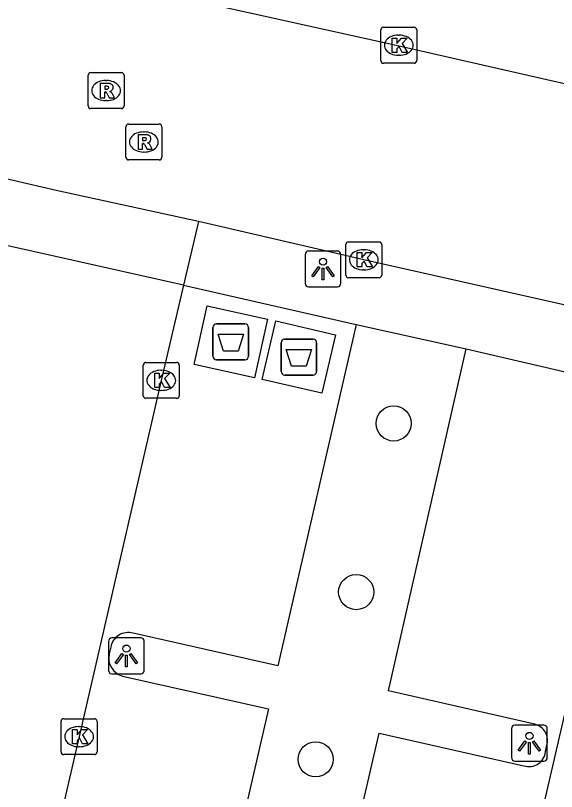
# Model space of a CAD drawing. Extents: x 162172 to 163187, y 382874 to 383684.
# Drawn here: x 162305.06 to 162320.11, y 383114.04 to 383135.64 of the extents above; entities that cross this region are included whole.
import ezdxf

# ---------------------------------------------------------------- set-up
doc = ezdxf.new("R2010")
doc.units = 0
for name, color, linetype in [('IMGEO_Afval_apart_plaats', 7, 'Continuous'), ('IMGEO_Boom', 7, 'Continuous'), ('IMGEO_Kolk', 7, 'Continuous'), ('IMGEO_Lichtpunt', 7, 'Continuous'), ('IMGEO_Rijbaan_lokaal_open', 7, 'Continuous'), ('IMGEO_Rioolput', 7, 'Continuous'), ('IMGEO_Voetpad_gesloten', 7, 'Continuous'), ('IMGEO_Voetpad_open', 7, 'Continuous')]:
    doc.layers.add(name, color=color, linetype=linetype)

msp = doc.modelspace()

# ---------------------------------------------------------------- linework, layer by layer
at = {"layer": 'IMGEO_Afval_apart_plaats'}
for p, q in [((162310.552, 383126.158), (162310.552, 383126.958)), ((162310.552, 383126.958), (162310.552, 383126.158)), ((162310.652, 383127.058), (162311.442, 383127.058)), ((162311.442, 383127.058), (162310.652, 383127.058)), ((162311.542, 383126.958), (162311.542, 383126.158)), ((162311.542, 383126.158), (162311.542, 383126.958)), ((162312.447, 383125.735), (162312.447, 383126.535)), ((162312.447, 383126.535), (162312.447, 383125.735)), ((162312.547, 383126.635), (162313.337, 383126.635)), ((162313.337, 383126.635), (162312.547, 383126.635)), ((162313.437, 383126.535), (162313.437, 383125.735)), ((162313.437, 383125.735), (162313.437, 383126.535)), ((162311.442, 383126.058), (162310.652, 383126.058)), ((162310.652, 383126.058), (162311.442, 383126.058)), ((162313.337, 383125.635), (162312.547, 383125.635)), ((162312.547, 383125.635), (162313.337, 383125.635))]:
    msp.add_line(p, q, dxfattribs=at)
for points in [[(162310.695, 383126.772), (162311.399, 383126.772), (162311.25, 383126.302), (162310.844, 383126.302), (162310.695, 383126.772)], [(162312.59, 383126.349), (162313.294, 383126.349), (162313.145, 383125.879), (162312.739, 383125.879), (162312.59, 383126.349)]]:
    msp.add_lwpolyline(points, dxfattribs=at)
for centre, start, end in [((162310.652, 383126.958), 90, 180), ((162310.652, 383126.958), 90, 180), ((162311.442, 383126.958), 0, 90), ((162311.442, 383126.958), 360, 90), ((162312.547, 383126.535), 90, 180), ((162312.547, 383126.535), 90, 180), ((162313.337, 383126.535), 0, 90), ((162313.337, 383126.535), 360, 90), ((162310.652, 383126.158), 180, 270), ((162310.652, 383126.158), 180, 270), ((162311.442, 383126.158), 270, 0), ((162311.442, 383126.158), 270, 0), ((162312.547, 383125.735), 180, 270), ((162312.547, 383125.735), 180, 270), ((162313.337, 383125.735), 270, 0), ((162313.337, 383125.735), 270, 0)]:
    msp.add_arc(centre, 0.1, start, end, dxfattribs=at)
at = {"layer": 'IMGEO_Boom'}
for centre in [(162315.582, 383124.287), (162314.538, 383119.593), (162313.409, 383114.937)]:
    msp.add_circle(centre, 0.489, dxfattribs=at)
at = {"layer": 'IMGEO_Kolk'}
for p, q in [((162315.222, 383134.388), (162315.222, 383135.24)), ((162315.297, 383135.314), (162316.149, 383135.314)), ((162316.223, 383135.24), (162316.223, 383134.388)), ((162315.71, 383135.094), (162315.735, 383135.094)), ((162315.733, 383134.534), (162315.708, 383134.534)), ((162316.149, 383134.314), (162315.297, 383134.314)), ((162314.323, 383129.344), (162315.175, 383129.344)), ((162314.248, 383128.418), (162314.248, 383129.27)), ((162314.736, 383129.124), (162314.761, 383129.124)), ((162315.249, 383129.27), (162315.249, 383128.418)), ((162314.759, 383128.564), (162314.734, 383128.564)), ((162315.175, 383128.344), (162314.323, 383128.344)), ((162308.612, 383125.061), (162308.612, 383125.913)), ((162308.687, 383125.987), (162309.539, 383125.987)), ((162309.613, 383125.913), (162309.613, 383125.061)), ((162309.1, 383125.767), (162309.125, 383125.767)), ((162309.123, 383125.207), (162309.098, 383125.207)), ((162309.539, 383124.987), (162308.687, 383124.987)), ((162306.325, 383115.144), (162306.325, 383115.996)), ((162306.4, 383116.07), (162307.252, 383116.07)), ((162307.326, 383115.996), (162307.326, 383115.144)), ((162306.813, 383115.85), (162306.838, 383115.85)), ((162306.836, 383115.29), (162306.811, 383115.29)), ((162307.252, 383115.07), (162306.4, 383115.07))]:
    msp.add_line(p, q, dxfattribs=at)
for points in [[(162315.222, 383134.388), (162315.222, 383135.24)], [(162315.297, 383135.314), (162316.149, 383135.314)], [(162316.223, 383135.24), (162316.223, 383134.388)], [(162315.543, 383135.014), (162315.666, 383135.014), (162315.666, 383134.863), (162315.796, 383135.014), (162315.96, 383135.014), (162315.814, 383134.863), (162315.967, 383134.614), (162315.815, 383134.614), (162315.73, 383134.778), (162315.666, 383134.711), (162315.666, 383134.614), (162315.543, 383134.614), (162315.543, 383135.014)], [(162316.149, 383134.314), (162315.297, 383134.314)], [(162314.323, 383129.344), (162315.175, 383129.344)], [(162314.248, 383128.418), (162314.248, 383129.27)], [(162315.249, 383129.27), (162315.249, 383128.418)], [(162314.569, 383129.044), (162314.692, 383129.044), (162314.692, 383128.893), (162314.822, 383129.044), (162314.986, 383129.044), (162314.84, 383128.893), (162314.993, 383128.644), (162314.841, 383128.644), (162314.756, 383128.808), (162314.692, 383128.741), (162314.692, 383128.644), (162314.569, 383128.644), (162314.569, 383129.044)], [(162315.175, 383128.344), (162314.323, 383128.344)], [(162308.612, 383125.061), (162308.612, 383125.913)], [(162308.687, 383125.987), (162309.539, 383125.987)], [(162309.613, 383125.913), (162309.613, 383125.061)], [(162308.933, 383125.687), (162309.056, 383125.687), (162309.056, 383125.536), (162309.186, 383125.687), (162309.35, 383125.687), (162309.204, 383125.536), (162309.357, 383125.287), (162309.205, 383125.287), (162309.12, 383125.451), (162309.056, 383125.384), (162309.056, 383125.287), (162308.933, 383125.287), (162308.933, 383125.687)], [(162309.539, 383124.987), (162308.687, 383124.987)], [(162306.325, 383115.144), (162306.325, 383115.996)], [(162306.4, 383116.07), (162307.252, 383116.07)], [(162307.326, 383115.996), (162307.326, 383115.144)], [(162306.646, 383115.77), (162306.769, 383115.77), (162306.769, 383115.619), (162306.899, 383115.77), (162307.063, 383115.77), (162306.917, 383115.619), (162307.07, 383115.37), (162306.918, 383115.37), (162306.833, 383115.534), (162306.769, 383115.467), (162306.769, 383115.37), (162306.646, 383115.37), (162306.646, 383115.77)], [(162307.252, 383115.07), (162306.4, 383115.07)]]:
    msp.add_lwpolyline(points, dxfattribs=at)
for centre, start, end in [((162315.299, 383135.238), 91.552, 178.448), ((162315.299, 383135.238), 91.552, 178.448), ((162316.147, 383135.238), 1.552, 88.448), ((162316.147, 383135.238), 1.552, 88.448), ((162315.299, 383134.39), 181.552, 268.448), ((162315.299, 383134.39), 181.552, 268.448), ((162316.147, 383134.39), 271.552, 358.448), ((162316.147, 383134.39), 271.552, 358.448), ((162314.325, 383129.268), 91.552, 178.448), ((162314.325, 383129.268), 91.552, 178.448), ((162315.173, 383129.268), 1.552, 88.448), ((162315.173, 383129.268), 1.552, 88.448), ((162314.325, 383128.42), 181.552, 268.448), ((162314.325, 383128.42), 181.552, 268.448), ((162315.173, 383128.42), 271.552, 358.448), ((162315.173, 383128.42), 271.552, 358.448), ((162308.689, 383125.911), 91.552, 178.448), ((162308.689, 383125.911), 91.552, 178.448), ((162309.537, 383125.911), 1.552, 88.448), ((162309.537, 383125.911), 1.552, 88.448), ((162308.689, 383125.063), 181.552, 268.448), ((162308.689, 383125.063), 181.552, 268.448), ((162309.537, 383125.063), 271.552, 358.448), ((162309.537, 383125.063), 271.552, 358.448), ((162306.402, 383115.994), 91.552, 178.448), ((162306.402, 383115.994), 91.552, 178.448), ((162307.25, 383115.994), 1.552, 88.448), ((162307.25, 383115.994), 1.552, 88.448), ((162306.402, 383115.146), 181.552, 268.448), ((162306.402, 383115.146), 181.552, 268.448), ((162307.25, 383115.146), 271.552, 358.448), ((162307.25, 383115.146), 271.552, 358.448)]:
    msp.add_arc(centre, 0.0765, start, end, dxfattribs=at)
for centre, major_axis, ratio, start_param, end_param in [((162315.709, 383134.814), (-0.387, 0.002), 0.722429, 4.712389, 7.853982), ((162315.734, 383134.814), (-0.39, 0.002), 0.717154, 1.570796, 4.712389), ((162314.735, 383128.844), (-0.387, 0.002), 0.722429, 4.712389, 7.853982), ((162314.76, 383128.844), (-0.39, 0.002), 0.717154, 1.570796, 4.712389), ((162309.099, 383125.487), (-0.387, 0.002), 0.722429, 4.712389, 7.853982), ((162309.124, 383125.487), (-0.39, 0.002), 0.717154, 1.570796, 4.712389), ((162306.812, 383115.57), (-0.387, 0.002), 0.722429, 4.712389, 7.853982), ((162306.837, 383115.57), (-0.39, 0.002), 0.717154, 1.570796, 4.712389)]:
    msp.add_ellipse(centre, major_axis=major_axis, ratio=ratio, start_param=start_param, end_param=end_param, dxfattribs=at)
at = {"layer": 'IMGEO_Lichtpunt'}
for p, q in [((162313.116, 383128.992), (162313.116, 383128.185)), ((162313.116, 383128.992), (162313.116, 383128.185)), ((162314.018, 383129.087), (162313.21, 383129.087)), ((162314.018, 383129.087), (162313.21, 383129.087)), ((162314.112, 383128.185), (162314.112, 383128.992)), ((162314.112, 383128.185), (162314.112, 383128.992)), ((162313.21, 383128.091), (162314.018, 383128.091)), ((162313.21, 383128.091), (162314.018, 383128.091)), ((162308.547, 383118.318), (162307.739, 383118.318)), ((162308.547, 383118.318), (162307.739, 383118.318)), ((162307.645, 383118.223), (162307.645, 383117.416)), ((162307.645, 383118.223), (162307.645, 383117.416)), ((162308.641, 383117.416), (162308.641, 383118.223)), ((162308.641, 383117.416), (162308.641, 383118.223)), ((162307.739, 383117.322), (162308.547, 383117.322)), ((162307.739, 383117.322), (162308.547, 383117.322)), ((162318.86, 383115.793), (162318.86, 383114.986)), ((162318.86, 383115.793), (162318.86, 383114.986)), ((162319.762, 383115.888), (162318.954, 383115.888)), ((162319.762, 383115.888), (162318.954, 383115.888)), ((162319.856, 383114.986), (162319.856, 383115.793)), ((162319.856, 383114.986), (162319.856, 383115.793)), ((162318.954, 383114.892), (162319.762, 383114.892)), ((162318.954, 383114.892), (162319.762, 383114.892))]:
    msp.add_line(p, q, dxfattribs=at)
for points in [[(162313.49, 383128.656), (162313.529, 383128.628), (162313.341, 383128.366), (162313.303, 383128.393), (162313.49, 383128.656)], [(162313.592, 383128.608), (162313.639, 383128.608), (162313.639, 383128.286), (162313.592, 383128.286), (162313.592, 383128.608)], [(162313.702, 383128.628), (162313.74, 383128.655), (162313.927, 383128.393), (162313.888, 383128.365), (162313.702, 383128.628)], [(162308.019, 383117.887), (162308.058, 383117.859), (162307.87, 383117.597), (162307.832, 383117.624), (162308.019, 383117.887)], [(162308.231, 383117.859), (162308.269, 383117.886), (162308.456, 383117.624), (162308.417, 383117.596), (162308.231, 383117.859)], [(162308.121, 383117.839), (162308.168, 383117.839), (162308.168, 383117.517), (162308.121, 383117.517), (162308.121, 383117.839)], [(162319.234, 383115.457), (162319.273, 383115.429), (162319.085, 383115.167), (162319.047, 383115.194), (162319.234, 383115.457)], [(162319.336, 383115.409), (162319.383, 383115.409), (162319.383, 383115.087), (162319.336, 383115.087), (162319.336, 383115.409)], [(162319.446, 383115.429), (162319.484, 383115.456), (162319.671, 383115.194), (162319.632, 383115.166), (162319.446, 383115.429)]]:
    msp.add_lwpolyline(points, dxfattribs=at)
for centre in [(162313.615, 383128.79), (162308.144, 383118.021), (162319.359, 383115.591)]:
    msp.add_circle(centre, 0.0994, dxfattribs=at)
for centre, start, end in [((162313.21, 383128.992), 90, 180), ((162313.21, 383128.992), 90, 180), ((162314.018, 383128.992), 0, 90), ((162314.018, 383128.992), 0, 90), ((162313.21, 383128.185), 180, 270), ((162313.21, 383128.185), 180, 270), ((162314.018, 383128.185), 270, 0), ((162314.018, 383128.185), 270, 360), ((162307.739, 383118.223), 90, 180), ((162307.739, 383118.223), 90, 180), ((162308.547, 383118.223), 0, 90), ((162308.547, 383118.223), 0, 90), ((162307.739, 383117.416), 180, 270), ((162307.739, 383117.416), 180, 270), ((162308.547, 383117.416), 270, 0), ((162308.547, 383117.416), 270, 360), ((162318.954, 383115.793), 90, 180), ((162318.954, 383115.793), 90, 180), ((162319.762, 383115.793), 0, 90), ((162319.762, 383115.793), 0, 90), ((162318.954, 383114.986), 180, 270), ((162318.954, 383114.986), 180, 270), ((162319.762, 383114.986), 270, 0), ((162319.762, 383114.986), 270, 360)]:
    msp.add_arc(centre, 0.0946, start, end, dxfattribs=at)
at = {"layer": 'IMGEO_Rijbaan_lokaal_open'}
for points in [[(162310.489, 383135.954), (162315.736, 383134.794), (162332.866, 383130.889), (162335.861, 383130.194)], [(162310.151, 383129.913), (162306.191, 383130.77), (162304.183, 383131.235)], [(162310.151, 383129.913), (162309.734, 383128.137)], [(162322.791, 383127.03), (162314.749, 383128.846), (162310.151, 383129.913)], [(162309.734, 383128.137), (162303.755, 383129.476)], [(162309.734, 383128.137), (162309.113, 383125.487), (162306.825, 383115.571), (162305.095, 383108.091)], [(162317.848, 383105.193), (162319.597, 383112.949), (162321.822, 383122.569), (162322.393, 383125.252)]]:
    msp.add_lwpolyline(points, dxfattribs=at)
at = {"layer": 'IMGEO_Rioolput'}
for p, q in [((162307.077, 383133.126), (162307.077, 383133.978)), ((162307.152, 383134.052), (162308.004, 383134.052)), ((162308.078, 383133.978), (162308.078, 383133.126)), ((162307.565, 383133.832), (162307.59, 383133.832)), ((162307.588, 383133.272), (162307.563, 383133.272)), ((162308.004, 383133.052), (162307.152, 383133.052)), ((162308.204, 383132.622), (162309.056, 383132.622)), ((162308.129, 383131.696), (162308.129, 383132.548)), ((162308.617, 383132.402), (162308.642, 383132.402)), ((162309.13, 383132.548), (162309.13, 383131.696)), ((162308.64, 383131.842), (162308.615, 383131.842)), ((162309.056, 383131.622), (162308.204, 383131.622))]:
    msp.add_line(p, q, dxfattribs=at)
for points in [[(162307.077, 383133.126), (162307.077, 383133.978)], [(162307.152, 383134.052), (162308.004, 383134.052)], [(162308.078, 383133.978), (162308.078, 383133.126)], [(162307.666, 383133.75), (162307.414, 383133.752), (162307.414, 383133.352)], [(162307.592, 383133.671), (162307.538, 383133.671), (162307.538, 383133.59)], [(162307.414, 383133.352), (162307.538, 383133.352), (162307.538, 383133.514), (162307.549, 383133.514)], [(162307.538, 383133.59), (162307.59, 383133.59)], [(162307.596, 383133.485), (162307.667, 383133.352), (162307.807, 383133.352), (162307.742, 383133.478)], [(162308.004, 383133.052), (162307.152, 383133.052)], [(162308.204, 383132.622), (162309.056, 383132.622)], [(162308.129, 383131.696), (162308.129, 383132.548)], [(162309.13, 383132.548), (162309.13, 383131.696)], [(162308.718, 383132.32), (162308.466, 383132.322), (162308.466, 383131.922)], [(162308.644, 383132.241), (162308.59, 383132.241), (162308.59, 383132.16)], [(162308.59, 383132.16), (162308.642, 383132.16)], [(162308.466, 383131.922), (162308.59, 383131.922), (162308.59, 383132.084), (162308.601, 383132.084)], [(162308.648, 383132.055), (162308.719, 383131.922), (162308.859, 383131.922), (162308.794, 383132.048)], [(162309.056, 383131.622), (162308.204, 383131.622)]]:
    msp.add_lwpolyline(points, dxfattribs=at)
for centre, radius, start, end in [((162307.154, 383133.976), 0.0765, 91.552, 178.448), ((162307.154, 383133.976), 0.0765, 91.552, 178.448), ((162308.002, 383133.976), 0.0765, 1.552, 88.448), ((162308.002, 383133.976), 0.0765, 1.552, 88.448), ((162307.598, 383133.575), 0.0964, 77.0061, 93.1865), ((162307.612, 383133.632), 0.0378, 276.6634, 79.6772), ((162307.665, 383133.64), 0.109, 350.3612, 89.416), ((162307.548, 383133.461), 0.0533, 26.0293, 88.6989), ((162307.574, 383133.779), 0.19, 274.7715, 282.9687), ((162307.663, 383133.64), 0.112, 277.5842, 350.9817), ((162307.647, 383133.425), 0.108, 29.5134, 73.7905), ((162307.154, 383133.128), 0.0765, 181.552, 268.448), ((162307.154, 383133.128), 0.0765, 181.552, 268.448), ((162308.002, 383133.128), 0.0765, 271.552, 358.448), ((162308.002, 383133.128), 0.0765, 271.552, 358.448), ((162308.206, 383132.546), 0.0765, 91.552, 178.448), ((162308.206, 383132.546), 0.0765, 91.552, 178.448), ((162309.054, 383132.546), 0.0765, 1.552, 88.448), ((162309.054, 383132.546), 0.0765, 1.552, 88.448), ((162308.626, 383132.349), 0.19, 274.7715, 282.9687), ((162308.65, 383132.145), 0.0964, 77.0061, 93.1865), ((162308.664, 383132.202), 0.0378, 276.6634, 79.6772), ((162308.717, 383132.21), 0.109, 350.3612, 89.416), ((162308.715, 383132.21), 0.112, 277.5842, 350.9817), ((162308.6, 383132.031), 0.0533, 26.0293, 88.6989), ((162308.699, 383131.995), 0.108, 29.5134, 73.7905), ((162308.206, 383131.698), 0.0765, 181.552, 268.448), ((162308.206, 383131.698), 0.0765, 181.552, 268.448), ((162309.054, 383131.698), 0.0765, 271.552, 358.448), ((162309.054, 383131.698), 0.0765, 271.552, 358.448)]:
    msp.add_arc(centre, radius, start, end, dxfattribs=at)
for centre, major_axis, ratio, start_param, end_param in [((162307.564, 383133.552), (-0.387, 0.002), 0.722429, 4.712389, 7.853982), ((162307.589, 383133.552), (-0.39, 0.002), 0.717154, 1.570796, 4.712389), ((162308.616, 383132.122), (-0.387, 0.002), 0.722429, 4.712389, 7.853982), ((162308.641, 383132.122), (-0.39, 0.002), 0.717154, 1.570796, 4.712389)]:
    msp.add_ellipse(centre, major_axis=major_axis, ratio=ratio, start_param=start_param, end_param=end_param, dxfattribs=at)
at = {"layer": 'IMGEO_Voetpad_gesloten'}
for points in [[(162311.708, 383125.555), (162310.027, 383125.925), (162310.387, 383127.562), (162312.068, 383127.192), (162311.708, 383125.555)], [(162313.581, 383125.127), (162311.923, 383125.515), (162312.304, 383127.143), (162313.962, 383126.755), (162313.581, 383125.127)]]:
    msp.add_lwpolyline(points, dxfattribs=at)
at = {"layer": 'IMGEO_Voetpad_open'}
for points in [[(162309.734, 383128.137), (162314.54, 383127.039)], [(162314.54, 383127.039), (162312.357, 383117.541), (162308.33, 383118.451)], [(162314.54, 383127.039), (162317.597, 383126.36)], [(162319.462, 383115.925), (162315.438, 383116.845), (162317.597, 383126.36)], [(162317.597, 383126.36), (162322.393, 383125.252)], [(162307.709, 383118.064), (162307.663, 383117.876)], [(162308.035, 383117.255), (162312.094, 383116.348), (162309.94, 383106.961), (162305.095, 383108.091)], [(162317.848, 383105.193), (162313.003, 383106.287), (162315.175, 383115.671), (162319.205, 383114.76)], [(162319.808, 383115.155), (162319.851, 383115.371)]]:
    msp.add_lwpolyline(points, dxfattribs=at)
for centre, radius, start, end in [((162308.195, 383117.975), 0.494, 74.186, 169.6754), ((162308.18, 383117.764), 0.529, 167.728, 254.1181), ((162319.399, 383115.467), 0.462, 347.9918, 82.1587), ((162319.35, 383115.197), 0.46, 251.6777, 354.7766)]:
    msp.add_arc(centre, radius, start, end, dxfattribs=at)

doc.saveas('drawing.dxf')
